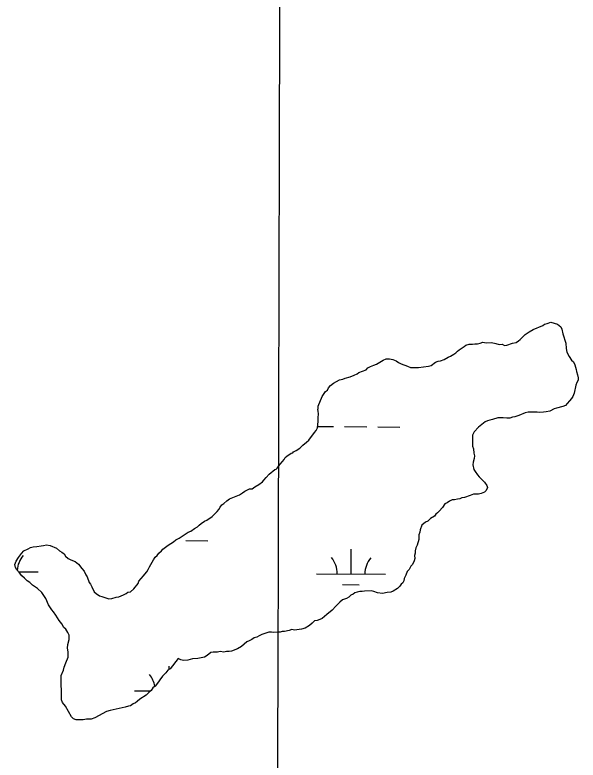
# Model space of a CAD drawing. Extents: x 3172231 to 3210228, y 940198 to 965780.
# Drawn here: x 3186576 to 3187389, y 958817 to 959893 of the extents above; entities that cross this region are included whole.
import ezdxf

# ---------------------------------------------------------------- set-up
doc = ezdxf.new("R2010")
doc.units = 0
doc.layers.add('V-GRID-MAJR', color=7, linetype='Continuous')
doc.layers.add('V-WETL-SWMP', color=7, linetype='Continuous')

msp = doc.modelspace()

# ---------------------------------------------------------------- linework, layer by layer
at = {"layer": 'V-GRID-MAJR'}
msp.add_spline([(3186921.327, 945704.044), (3186937.193, 951764.175), (3186953.067, 957827.391), (3186968.941, 963890.658), (3186968.949, 963893.691)], degree=3, dxfattribs=at)
at = {"layer": 'V-WETL-SWMP'}
for p, q in [((3187013.062, 959299.23), (3187035.809, 959299.075)), ((3187051.809, 959298.966), (3187083.808, 959298.748)), ((3187099.808, 959298.639), (3187131.807, 959298.422)), ((3186822.683, 959134.348), (3186854.682, 959134.13)), ((3187061.206, 959086.293), (3187061.451, 959122.293)), ((3186581.032, 959089.562), (3186609.308, 959089.369)), ((3187011.207, 959086.634), (3187111.204, 959085.953)), ((3187049.101, 959070.944), (3187073.1, 959070.781)), ((3186798.826, 958948.505), (3186798.858, 958953.263)), ((3186748.614, 958917.604), (3186772.122, 958917.444))]:
    msp.add_line(p, q, dxfattribs=at)
for points in [[(3187112.005, 959396.984), (3187116.54, 959397.04), (3187121.739, 959395.809), (3187126.298, 959393.921), (3187129.569, 959391.37), (3187133.481, 959389.475), (3187142.591, 959386.348), (3187147.15, 959384.46), (3187158.812, 959384.605), (3187173.049, 959386.077), (3187176.92, 959387.421), (3187183.342, 959392.037), (3187187.214, 959393.38), (3187190.445, 959394.068), (3187195.604, 959396.076), (3187201.394, 959399.388), (3187204.618, 959400.724), (3187209.768, 959403.38), (3187212.336, 959405.355), (3187214.895, 959407.979), (3187217.462, 959409.955), (3187224.533, 959414.578), (3187227.1, 959416.554), (3187231.619, 959417.906), (3187236.802, 959417.97), (3187240.033, 959418.658), (3187243.921, 959418.706), (3187247.8, 959419.402), (3187251.671, 959420.746), (3187256.214, 959420.154), (3187263.988, 959420.251), (3187270.483, 959419.035), (3187275.034, 959417.796), (3187279.569, 959417.852), (3187282.833, 959415.949), (3187286.064, 959416.637), (3187294.454, 959419.332), (3187299.621, 959420.692), (3187302.836, 959422.676), (3187305.404, 959424.652), (3187312.442, 959431.867), (3187315.657, 959433.85), (3187318.224, 959435.826), (3187324.015, 959439.138), (3187338.196, 959445.145), (3187340.763, 959447.121), (3187344.642, 959447.817), (3187349.801, 959449.825), (3187359.559, 959446.706), (3187364.143, 959442.875), (3187365.479, 959439.652), (3187366.855, 959433.189), (3187371.558, 959419.64), (3187371.655, 959411.866), (3187373.015, 959406.699), (3187376.334, 959400.26), (3187379.638, 959395.118), (3187382.261, 959392.558), (3187384.261, 959388.047), (3187386.285, 959381.593), (3187386.973, 959378.361), (3187388.325, 959373.842), (3187389.029, 959369.315), (3187389.069, 959366.076), (3187387.166, 959362.813), (3187385.918, 959358.909), (3187383.471, 959347.216), (3187381.584, 959342.656), (3187379.681, 959339.393), (3187376.481, 959336.114), (3187373.29, 959332.186), (3187370.731, 959329.563), (3187366.86, 959328.219), (3187357.822, 959325.515), (3187354.59, 959324.827), (3187348.152, 959321.507), (3187342.985, 959320.147), (3187339.098, 959320.099), (3187333.275, 959319.379), (3187330.028, 959319.987), (3187317.07, 959319.826), (3187312.543, 959319.122), (3187303.521, 959315.122), (3187297.715, 959313.106), (3187294.483, 959312.418), (3187290.612, 959311.074), (3187286.077, 959311.018), (3187280.886, 959311.602), (3187273.112, 959311.506), (3187265.362, 959309.466), (3187261.49, 959308.122), (3187258.259, 959307.434), (3187255.036, 959306.098), (3187245.414, 959298.203), (3187239.016, 959291.644), (3187236.489, 959286.429), (3187236.681, 959270.88), (3187238.025, 959267.009), (3187238.753, 959260.538), (3187239.449, 959256.659), (3187238.85, 959252.764)], [(3186739.066, 959059.955), (3186742.945, 959060.651), (3186747.432, 959064.595), (3186753.815, 959072.449), (3186755.07, 959075.705), (3186761.452, 959083.559), (3186763.364, 959086.175), (3186766.563, 959089.454), (3186768.467, 959092.718), (3186770.362, 959096.629), (3186772.265, 959099.893), (3186776.072, 959106.419), (3186778.616, 959110.339), (3186781.175, 959112.962), (3186783.726, 959116.234), (3186787.573, 959119.521), (3186789.485, 959122.137), (3186793.34, 959124.777), (3186797.187, 959128.064), (3186804.905, 959132.695), (3186808.112, 959135.327), (3186813.263, 959137.983), (3186815.83, 959139.958), (3186826.116, 959146.566), (3186829.987, 959147.91), (3186835.122, 959151.861), (3186839.625, 959154.509), (3186842.192, 959156.484), (3186844.752, 959159.108), (3186849.894, 959162.412), (3186853.118, 959163.747), (3186860.828, 959169.027), (3186867.866, 959176.242), (3186870.417, 959179.513), (3186872.321, 959182.776), (3186874.872, 959186.048), (3186877.439, 959188.024), (3186881.926, 959191.967), (3186885.781, 959194.607), (3186899.962, 959200.614), (3186904.465, 959203.262), (3186907.672, 959205.893), (3186910.896, 959207.229), (3186914.759, 959209.221), (3186918.646, 959209.269), (3186922.501, 959211.909), (3186928.292, 959215.22), (3186933.426, 959219.172), (3186935.338, 959221.787), (3186938.529, 959225.715), (3186943.008, 959230.306), (3186951.35, 959236.889), (3186953.285, 959237.561), (3186954.565, 959238.873), (3186955.837, 959240.833), (3186957.116, 959242.144), (3186959.028, 959244.76), (3186962.219, 959248.687), (3186964.778, 959251.311), (3186966.034, 959254.566), (3186968.601, 959256.542), (3186975.032, 959260.509), (3186976.967, 959261.181), (3186978.247, 959262.493), (3186982.11, 959264.485), (3186987.253, 959267.789), (3186991.732, 959272.38), (3186996.866, 959276.331), (3187000.066, 959279.611), (3187008.351, 959290.729), (3187010.911, 959293.352), (3187012.806, 959297.264), (3187013.989, 959306.35), (3187013.925, 959311.533), (3187014.501, 959317.372), (3187013.805, 959321.251), (3187013.125, 959323.834), (3187013.757, 959325.138), (3187013.716, 959328.377), (3187019.371, 959342.703), (3187022.562, 959346.63), (3187024.465, 959349.893), (3187027.033, 959351.869), (3187028.936, 959355.133), (3187031.487, 959358.404), (3187035.982, 959361.7), (3187040.485, 959364.347), (3187044.348, 959366.339), (3187049.515, 959367.699), (3187052.738, 959369.035), (3187059.841, 959371.067), (3187065.648, 959373.083), (3187070.159, 959375.082), (3187072.726, 959377.058), (3187083.044, 959381.074), (3187085.603, 959383.697), (3187089.466, 959385.689), (3187093.977, 959387.689), (3187097.848, 959389.033), (3187107.494, 959394.984), (3187112.005, 959396.984)], [(3187238.85, 959252.764), (3187237.618, 959247.565), (3187237.019, 959243.67), (3187238.395, 959237.207), (3187240.378, 959233.992), (3187243.674, 959229.497), (3187246.306, 959226.29), (3187254.176, 959218.612), (3187257.472, 959214.117), (3187258.16, 959210.886), (3187256.264, 959206.974), (3187253.705, 959204.351), (3187249.194, 959202.351), (3187245.315, 959201.655), (3187238.188, 959201.566), (3187233.03, 959199.559), (3187225.287, 959196.871), (3187221.408, 959196.175), (3187218.185, 959194.839), (3187214.954, 959194.151), (3187210.427, 959193.447), (3187207.187, 959193.407), (3187203.324, 959191.415), (3187200.117, 959188.783), (3187196.894, 959187.447), (3187193.071, 959182.216), (3187188.6, 959176.977), (3187186.04, 959174.354), (3187183.473, 959172.378), (3187181.562, 959169.762), (3187175.771, 959166.451), (3187171.932, 959162.515), (3187168.709, 959161.179), (3187163.582, 959156.58), (3187161.071, 959150.069), (3187160.463, 959146.822), (3187159.216, 959142.919), (3187159.304, 959135.792), (3187156.809, 959127.986), (3187154.913, 959124.074), (3187153.674, 959119.523), (3187153.714, 959116.284), (3187153.106, 959113.037), (3187153.162, 959108.501), (3187152.555, 959105.254), (3187150.028, 959100.039), (3187147.468, 959097.416), (3187144.933, 959092.848), (3187142.382, 959089.577), (3187140.502, 959084.37), (3187137.967, 959079.803), (3187137.359, 959076.555), (3187136.104, 959073.3), (3187133.536, 959071.324), (3187131.625, 959068.709), (3187128.426, 959065.429), (3187121.995, 959061.462), (3187118.772, 959060.126), (3187113.597, 959059.414), (3187106.487, 959058.03), (3187099.344, 959059.237), (3187094.137, 959061.116), (3187090.89, 959061.724), (3187080.524, 959061.596), (3187077.292, 959060.908), (3187074.053, 959060.867), (3187070.174, 959060.171), (3187066.951, 959058.836), (3187064.383, 959056.86), (3187061.16, 959055.524), (3187057.953, 959052.892), (3187054.738, 959050.909), (3187048.931, 959048.893), (3187045.084, 959045.605), (3187039.325, 959039.702), (3187034.215, 959033.807), (3187026.513, 959027.88), (3187019.458, 959021.961), (3187016.235, 959020.625), (3187012.364, 959019.281), (3187008.485, 959018.585), (3187005.286, 959015.305), (3187001.438, 959012.018), (3186995.008, 959008.05), (3186989.841, 959006.69), (3186979.491, 959005.266), (3186975.596, 959005.866), (3186971.725, 959004.522), (3186965.262, 959003.146), (3186962.023, 959003.106), (3186958.792, 959002.418), (3186955.552, 959002.378), (3186949.73, 959001.658), (3186946.482, 959002.265), (3186942.595, 959002.217), (3186938.076, 959000.865), (3186932.269, 958998.849), (3186928.406, 958996.857), (3186925.191, 958994.874), (3186921.312, 958994.178), (3186918.105, 958991.546)], [(3186918.105, 958991.546), (3186914.242, 958989.554), (3186911.018, 958988.218), (3186903.324, 958981.643), (3186897.534, 958978.332), (3186888.504, 958974.98), (3186885.272, 958974.292), (3186881.385, 958974.244), (3186877.506, 958973.548), (3186872.315, 958974.131), (3186868.436, 958973.435), (3186861.957, 958973.355), (3186858.726, 958972.667), (3186853.591, 958968.716), (3186849.736, 958966.076), (3186840.042, 958964.012), (3186832.268, 958963.916), (3186829.044, 958962.58), (3186825.813, 958961.892), (3186819.343, 958961.163), (3186815.439, 958962.411), (3186811.528, 958964.306), (3186800.051, 958949.261), (3186796.836, 958947.277), (3186793.645, 958943.35), (3186789.166, 958938.759), (3186785.343, 958933.528), (3186783.439, 958930.264), (3186778.329, 958924.369), (3186775.122, 958921.737), (3186772.578, 958917.818), (3186769.371, 958915.187), (3186765.532, 958911.251), (3186756.534, 958905.308), (3186752.687, 958902.02), (3186750.12, 958900.045), (3186746.896, 958898.709), (3186743.041, 958896.069), (3186739.81, 958895.381), (3186735.291, 958894.029), (3186713.32, 958889.221), (3186708.153, 958887.861), (3186691.421, 958878.582), (3186686.262, 958876.574), (3186679.136, 958876.486), (3186674.609, 958875.782), (3186664.243, 958875.654), (3186660.339, 958876.901), (3186657.708, 958880.108), (3186649.093, 958895.553), (3186644.493, 958900.679), (3186643.15, 958904.551), (3186642.716, 958939.535), (3186645.859, 958947.35), (3186647.098, 958951.901), (3186649.618, 958957.764), (3186652.753, 958966.226), (3186652.656, 958974.001), (3186651.944, 958979.176), (3186652.528, 958984.367), (3186654.383, 958991.517), (3186654.303, 958997.996), (3186652.311, 959001.859), (3186649.663, 959006.362), (3186646.392, 959008.913), (3186643.736, 959014.064), (3186639.785, 959019.199), (3186635.153, 959026.917), (3186631.858, 959031.412), (3186629.226, 959034.619), (3186624.603, 959041.689), (3186620.603, 959050.711), (3186614.66, 959059.709), (3186608.757, 959065.468), (3186601.574, 959069.914), (3186597.639, 959073.753), (3186593.719, 959076.297), (3186589.784, 959080.136), (3186585.857, 959083.327), (3186582.561, 959087.822), (3186578.618, 959092.309), (3186576.634, 959095.524), (3186575.93, 959100.051), (3186577.817, 959104.61), (3186580.992, 959109.833), (3186585.455, 959115.72), (3186588.646, 959119.648), (3186595.093, 959122.319), (3186598.308, 959124.303), (3186602.179, 959125.647), (3186607.362, 959125.711), (3186613.825, 959127.087), (3186617.064, 959127.127), (3186621.583, 959128.479), (3186626.782, 959127.248), (3186635.9, 959123.473), (3186640.484, 959119.642), (3186643.747, 959117.739), (3186647.018, 959115.187), (3186649.002, 959111.972), (3186652.93, 959108.781)], [(3186652.93, 959108.781), (3186656.841, 959106.885), (3186662.704, 959104.366), (3186667.935, 959100.543), (3186672.55, 959094.121), (3186675.838, 959090.274), (3186678.493, 959085.123), (3186680.477, 959081.908), (3186683.165, 959074.166), (3186685.141, 959071.598), (3186687.133, 959067.735), (3186690.46, 959060.649), (3186693.084, 959058.089), (3186698.307, 959054.914), (3186701.562, 959053.659), (3186711.32, 959050.54), (3186715.855, 959050.596), (3186722.31, 959052.62), (3186726.189, 959053.316), (3186732.636, 959055.988), (3186736.499, 959057.979), (3186739.066, 959059.955)]]:
    msp.add_lwpolyline(points, dxfattribs=at)
for centre, start, end in [((3186614.554, 959089.809), 138.838162, 177.284103), ((3187005.967, 959087.144), 358.838165, 40.381824), ((3187116.45, 959086.392), 138.838162, 180.381821), ((3186743.375, 958918.115), 9.904553, 40.381824)]:
    msp.add_arc(centre, 35.246, start, end, dxfattribs=at)

doc.saveas('drawing.dxf')
